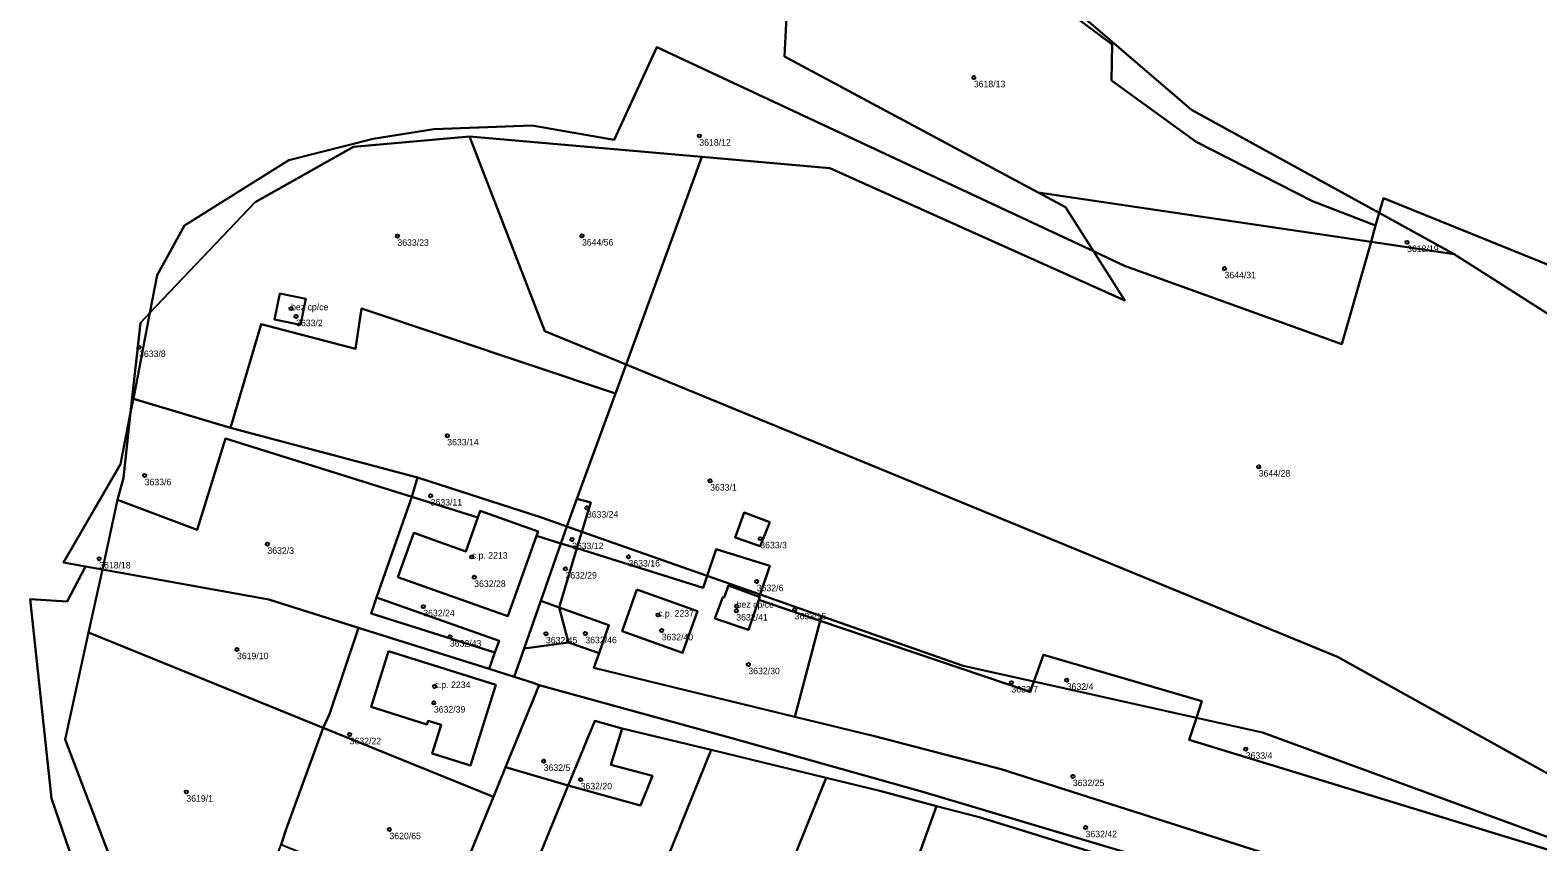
# Model space of a CAD drawing. Extents: x -878211 to -870363, y -1058464 to -1052522.
# Drawn here: x -875137.3 to -874905.7, y -1055191 to -1055066.3 of the extents above; entities that cross this region are included whole.
import ezdxf

# ---------------------------------------------------------------- set-up
doc = ezdxf.new("R2010")
doc.units = 0
for name, color, linetype in [('Definiční body', 7, 'Continuous'), ('Polygon budovy', 7, 'Continuous'), ('Polygon parcely', 7, 'Continuous')]:
    doc.layers.add(name, color=color, linetype=linetype)

msp = doc.modelspace()

# ---------------------------------------------------------------- linework, layer by layer
at = {"layer": 'Definiční body'}
for centre in [(-874992.36, -1055073.59994), (-875034.53, -1055082.56994), (-875080.91, -1055097.94994), (-875052.56, -1055097.90994), (-874925.81, -1055098.89994), (-874953.86, -1055102.93994), (-875097.24, -1055109.08994), (-875096.47, -1055110.28994), (-875120.59, -1055115.02994), (-875073.25, -1055128.59994), (-875119.73, -1055134.71994), (-874948.6, -1055133.38994), (-875032.87, -1055135.53994), (-875075.8, -1055137.82994), (-875051.8, -1055139.68994), (-875054.08, -1055144.52994), (-875025.17, -1055144.40994), (-875100.88, -1055145.24994), (-875126.72, -1055147.49994), (-875069.48, -1055147.22994), (-875055.1, -1055149.04994), (-875045.41, -1055147.19994), (-875069.11, -1055150.33994), (-875025.71, -1055150.98994), (-875076.94, -1055154.84994), (-875040.86, -1055156.12994), (-875028.85, -1055155.48994), (-875028.79, -1055154.75994), (-875019.88, -1055155.31994), (-875040.31, -1055158.52994), (-875072.85, -1055159.49994), (-875058.09, -1055159.00994), (-875052.04, -1055158.97994), (-875105.55, -1055161.42994), (-875027, -1055163.73994), (-875075.2, -1055167.09994), (-874986.59, -1055166.53994), (-874978.09, -1055166.13994), (-875075.31, -1055169.62994), (-875088.24, -1055174.48994), (-874950.59, -1055176.71994), (-875058.43, -1055178.57994), (-875052.77, -1055181.41994), (-874977.15, -1055180.91994), (-875113.33, -1055183.30994), (-875082.13, -1055189.06994), (-874975.2, -1055188.77994)]:
    msp.add_circle(centre, 0.25, dxfattribs=at)
at = {"layer": 'Polygon budovy'}
for points in [[(-875098.98, -1055106.78), (-875099.78, -1055110.74), (-875095.79, -1055111.56), (-875094.97, -1055107.56)], [(-875068.54, -1055141.14), (-875070.42, -1055146.37), (-875078.38, -1055143.52), (-875080.82, -1055150.31), (-875063.93, -1055156.31), (-875059.53, -1055143.96), (-875059.31, -1055143.33), (-875068.19, -1055140.16)], [(-875044.11, -1055152.21), (-875046.4, -1055158.59), (-875037.12, -1055161.94), (-875034.83, -1055155.54)], [(-875025.32, -1055153.33), (-875030.06, -1055151.58), (-875030.73, -1055153.47), (-875030.92, -1055153.4), (-875032.13, -1055156.67), (-875027, -1055158.42), (-875025.39, -1055153.81), (-875025.23, -1055153.36)], [(-875082.26, -1055161.68), (-875084.95, -1055170.26), (-875076.37, -1055172.97), (-875076.19, -1055172.38), (-875074.2, -1055173.01), (-875075.57, -1055177.39), (-875069.66, -1055179.26), (-875065.77, -1055166.87)]]:
    msp.add_lwpolyline(points, close=True, dxfattribs=at)
at = {"layer": 'Polygon parcely'}
for points in [[(-875044.86, -1055015.41), (-875073.67, -1055007.76), (-875074.39, -1055011.83), (-875038.73, -1055020.71), (-875020.85, -1055032.04), (-875013.5, -1055036.8), (-874971.13, -1055068.5), (-874971.23, -1055074.07), (-874958.21, -1055083.46), (-874940.34, -1055092.58), (-874930.65, -1055096.34), (-874930.09, -1055094.39), (-874958.95, -1055078.54), (-874995.52, -1055047.13), (-875021.34, -1055026.52)], [(-875087.64, -1055084.25), (-875069.83, -1055082.65), (-875034.12, -1055085.79), (-875014.48, -1055087.51), (-874969.15, -1055107.84), (-874973.97, -1055100.27), (-875041.04, -1055068.95), (-875047.6, -1055083.17), (-875060.19, -1055080.98), (-875075.32, -1055081.53), (-875084.62, -1055082.99), (-875097.57, -1055086.27), (-875113.61, -1055096.3), (-875117.81, -1055103.96), (-875118.92, -1055109.75), (-875102.77, -1055092.74)], [(-875045.79, -1055117.68), (-875058.28, -1055112.55), (-875069.83, -1055082.65), (-875087.64, -1055084.25), (-875102.77, -1055092.74), (-875118.92, -1055109.75), (-875121.46, -1055122.92), (-875109.47, -1055126.5), (-875106.55, -1055127.37), (-875101.82, -1055111.48), (-875087.34, -1055115.24), (-875086.44, -1055109.04), (-875047.41, -1055122.11)], [(-875034.12, -1055085.79), (-875069.83, -1055082.65), (-875058.28, -1055112.55), (-875045.79, -1055117.68)], [(-875034.12, -1055085.79), (-875045.79, -1055117.68), (-874936.48, -1055162.58), (-874889.87, -1055188.48), (-874889.56, -1055187.45), (-874880.94, -1055190.49), (-874852.26, -1055150.4), (-874848.51, -1055145.31), (-874918.58, -1055100.71), (-874931.35, -1055098.82), (-874935.83, -1055114.53), (-874969.2, -1055102.5), (-874973.97, -1055100.27), (-874969.15, -1055107.84), (-875014.48, -1055087.51)], [(-874982.48, -1055091.26), (-874978.27, -1055093.52), (-874973.97, -1055100.27), (-874969.2, -1055102.5), (-874935.83, -1055114.53), (-874931.35, -1055098.82)], [(-874848.51, -1055145.31), (-874840.25, -1055134.09), (-874859.6, -1055124.2), (-874903.37, -1055102.68), (-874929.44, -1055092.11), (-874930.09, -1055094.39), (-874918.58, -1055100.71)], [(-874918.58, -1055100.71), (-874930.09, -1055094.39), (-874930.65, -1055096.34), (-874931.35, -1055098.82)], [(-875094.97, -1055107.56), (-875098.98, -1055106.78), (-875099.78, -1055110.74), (-875095.79, -1055111.56)], [(-875094.97, -1055107.56), (-875095.79, -1055111.56), (-875099.78, -1055110.74), (-875098.98, -1055106.78)], [(-875118.92, -1055109.75), (-875120.35, -1055111.25), (-875121.89, -1055125.06), (-875121.46, -1055122.92)], [(-875077.8, -1055135.01), (-875058.64, -1055141.22), (-875054.87, -1055142.55), (-875053.32, -1055138.31), (-875047.41, -1055122.11), (-875086.44, -1055109.04), (-875087.34, -1055115.24), (-875101.82, -1055111.48), (-875106.55, -1055127.37)], [(-875051.22, -1055138.87), (-875052.58, -1055143.36), (-875033.33, -1055150.12), (-875031.96, -1055146.03), (-875023.69, -1055148.58), (-875025.2, -1055152.98), (-875015.77, -1055156.29), (-874993.99, -1055163.95), (-874983.13, -1055166.36), (-874981.65, -1055162.27), (-874957.35, -1055169.38), (-874958.17, -1055171.91), (-874948.04, -1055174.16), (-874899.28, -1055192.04), (-874891.76, -1055194.79), (-874889.87, -1055188.48), (-874936.48, -1055162.58), (-875045.79, -1055117.68), (-875047.41, -1055122.11), (-875053.32, -1055138.31)], [(-875106.55, -1055127.37), (-875109.47, -1055126.5), (-875121.46, -1055122.92), (-875121.89, -1055125.06), (-875123, -1055135.06), (-875123.9, -1055138.47), (-875111.65, -1055143.06), (-875107.32, -1055129.03), (-875078.7, -1055137.97), (-875077.8, -1055135.01)], [(-875123.9, -1055138.47), (-875123, -1055135.06), (-875121.89, -1055125.06), (-875123.46, -1055132.95), (-875132.21, -1055148.09), (-875128.83, -1055148.7), (-875126.23, -1055149.16)], [(-875084.14, -1055153.46), (-875078.7, -1055137.97), (-875107.32, -1055129.03), (-875111.65, -1055143.06), (-875123.9, -1055138.47), (-875126.23, -1055149.16), (-875100.67, -1055153.74), (-875086.88, -1055158.09), (-875066.8, -1055164.42), (-875065.92, -1055161.91), (-875084.94, -1055155.91)], [(-875058.64, -1055141.22), (-875077.8, -1055135.01), (-875078.7, -1055137.97), (-875068.54, -1055141.14), (-875068.19, -1055140.16), (-875059.31, -1055143.33), (-875059.53, -1055143.96), (-875055.78, -1055145.13), (-875054.87, -1055142.55)], [(-875062.99, -1055165.62), (-875061.46, -1055161.28), (-875058.89, -1055153.98), (-875055.78, -1055145.13), (-875059.53, -1055143.96), (-875063.93, -1055156.31), (-875080.82, -1055150.31), (-875078.38, -1055143.52), (-875070.42, -1055146.37), (-875068.54, -1055141.14), (-875078.7, -1055137.97), (-875084.14, -1055153.46), (-875065.28, -1055160.09), (-875065.92, -1055161.91), (-875066.8, -1055164.42)], [(-875053.32, -1055138.31), (-875054.87, -1055142.55), (-875052.58, -1055143.36), (-875051.22, -1055138.87)], [(-875063.93, -1055156.31), (-875059.53, -1055143.96), (-875059.31, -1055143.33), (-875068.19, -1055140.16), (-875068.54, -1055141.14), (-875070.42, -1055146.37), (-875078.38, -1055143.52), (-875080.82, -1055150.31)], [(-875023.68, -1055141.9), (-875025.18, -1055145.57), (-875029.04, -1055144.23), (-875027.64, -1055140.4)], [(-875023.68, -1055141.9), (-875027.64, -1055140.4), (-875029.04, -1055144.23), (-875025.18, -1055145.57)], [(-875052.58, -1055143.36), (-875054.87, -1055142.55), (-875055.78, -1055145.13), (-875053.34, -1055145.89)], [(-875033.33, -1055150.12), (-875052.58, -1055143.36), (-875053.34, -1055145.89), (-875033.94, -1055151.96)], [(-875058.89, -1055153.98), (-875056.07, -1055154.97), (-875053.34, -1055145.89), (-875055.78, -1055145.13)], [(-875048.41, -1055157.67), (-875049.93, -1055161.99), (-875050.73, -1055164.26), (-875019.84, -1055171.75), (-875015.96, -1055157.01), (-875025.39, -1055153.81), (-875027, -1055158.42), (-875032.13, -1055156.67), (-875030.92, -1055153.4), (-875030.73, -1055153.47), (-875030.06, -1055151.58), (-875025.32, -1055153.33), (-875025.2, -1055152.98), (-875033.33, -1055150.12), (-875033.94, -1055151.96), (-875053.34, -1055145.89), (-875056.07, -1055154.97)], [(-875025.2, -1055152.98), (-875023.69, -1055148.58), (-875031.96, -1055146.03), (-875033.33, -1055150.12)], [(-875120.49, -1055244.06), (-875118.51, -1055224.18), (-875118.19, -1055211.45), (-875131.93, -1055175.27), (-875128.34, -1055158.82), (-875126.23, -1055149.16), (-875128.83, -1055148.7), (-875131.63, -1055154.05), (-875137.32, -1055153.71), (-875134.05, -1055184.29), (-875121.96, -1055219.45), (-875125.19, -1055269.9), (-875123.32, -1055265.7), (-875121.63, -1055254.39), (-875121.04, -1055250.51), (-875120.78, -1055246.99)], [(-875126.23, -1055149.16), (-875128.34, -1055158.82), (-875092.33, -1055173.47), (-875091.36, -1055171.34), (-875086.88, -1055158.09), (-875100.67, -1055153.74)], [(-875084.14, -1055153.46), (-875084.94, -1055155.91), (-875065.92, -1055161.91), (-875065.28, -1055160.09)], [(-875044.11, -1055152.21), (-875046.4, -1055158.59), (-875037.12, -1055161.94), (-875034.83, -1055155.54)], [(-875044.11, -1055152.21), (-875034.83, -1055155.54), (-875037.12, -1055161.94), (-875046.4, -1055158.59)], [(-875027, -1055158.42), (-875025.39, -1055153.81), (-875025.23, -1055153.36), (-875025.32, -1055153.33), (-875030.06, -1055151.58), (-875030.73, -1055153.47), (-875030.92, -1055153.4), (-875032.13, -1055156.67)], [(-875025.32, -1055153.33), (-875025.23, -1055153.36), (-875025.39, -1055153.81), (-875015.96, -1055157.01), (-875015.77, -1055156.29), (-875025.2, -1055152.98)], [(-875054.65, -1055160.33), (-875056.07, -1055154.97), (-875058.89, -1055153.98), (-875061.46, -1055161.28)], [(-875049.93, -1055161.99), (-875048.41, -1055157.67), (-875056.07, -1055154.97), (-875054.65, -1055160.33)], [(-875062.99, -1055165.62), (-875066.8, -1055164.42), (-875086.88, -1055158.09), (-875091.36, -1055171.34), (-875092.33, -1055173.47), (-875066.17, -1055184.04), (-875064.3, -1055179.48), (-875059.13, -1055166.9), (-875060.19, -1055166.5)], [(-875019.84, -1055171.75), (-875007.62, -1055174.72), (-874988.18, -1055179.79), (-874928.16, -1055198.97), (-874905.28, -1055205.16), (-874902.23, -1055201.91), (-874899.72, -1055193.51), (-874959.27, -1055175.31), (-874958.17, -1055171.91), (-874983.13, -1055166.36), (-874983.7, -1055167.95), (-875015.96, -1055157.01)], [(-875015.77, -1055156.29), (-875015.96, -1055157.01), (-874983.7, -1055167.95), (-874983.13, -1055166.36), (-874993.99, -1055163.95)], [(-875128.34, -1055158.82), (-875131.93, -1055175.27), (-875118.19, -1055211.45), (-875118.51, -1055224.18), (-875112.52, -1055226.79), (-875105.31, -1055209.21), (-875098.76, -1055191.36), (-875097.98, -1055189.02), (-875092.33, -1055173.47)], [(-875049.93, -1055161.99), (-875054.65, -1055160.33), (-875061.46, -1055161.28), (-875062.99, -1055165.62), (-875060.19, -1055166.5), (-875059.13, -1055166.9), (-875029.55, -1055175.07), (-875000.19, -1055183.28), (-874944.58, -1055199.87), (-874907.48, -1055211.94), (-874905.28, -1055205.16), (-874928.16, -1055198.97), (-874988.18, -1055179.79), (-875007.62, -1055174.72), (-875019.84, -1055171.75), (-875050.73, -1055164.26)], [(-875082.26, -1055161.68), (-875065.77, -1055166.87), (-875069.66, -1055179.26), (-875075.57, -1055177.39), (-875074.2, -1055173.01), (-875076.19, -1055172.38), (-875076.37, -1055172.97), (-875084.95, -1055170.26)], [(-875082.26, -1055161.68), (-875084.95, -1055170.26), (-875076.37, -1055172.97), (-875076.19, -1055172.38), (-875074.2, -1055173.01), (-875075.57, -1055177.39), (-875069.66, -1055179.26), (-875065.77, -1055166.87)], [(-874958.17, -1055171.91), (-874957.35, -1055169.38), (-874981.65, -1055162.27), (-874983.13, -1055166.36)], [(-874959.27, -1055175.31), (-874899.72, -1055193.51), (-874899.28, -1055192.04), (-874948.04, -1055174.16), (-874958.17, -1055171.91)], [(-875073.38, -1055201.62), (-875066.17, -1055184.04), (-875092.33, -1055173.47), (-875097.98, -1055189.02), (-875098.76, -1055191.36)], [(-875032.71, -1055176.82), (-875046.36, -1055173.55), (-875048.13, -1055179.12), (-875041.71, -1055180.84), (-875043.59, -1055185.4), (-875054.66, -1055182.34), (-875060.76, -1055197.22), (-875061.2, -1055199.31), (-875060.75, -1055201.81), (-875059.76, -1055203.39), (-875058.7, -1055204.38), (-875057.49, -1055205.05), (-875046.02, -1055209.75)], [(-875043.59, -1055185.4), (-875041.71, -1055180.84), (-875048.13, -1055179.12), (-875046.36, -1055173.55), (-875050.57, -1055172.38), (-875054.66, -1055182.34)], [(-875015.04, -1055181.15), (-875032.71, -1055176.82), (-875046.02, -1055209.75), (-875029.36, -1055216.59)], [(-874998.1, -1055185.47), (-875006.81, -1055183.15), (-875015.04, -1055181.15), (-875029.36, -1055216.59), (-875011.91, -1055223.77)], [(-874998.1, -1055185.47), (-875011.91, -1055223.77), (-874980.34, -1055236.28), (-874968.93, -1055194.23), (-874969.53, -1055194.01), (-874970.89, -1055193.59), (-874985.72, -1055188.97), (-874991.54, -1055187.18)]]:
    msp.add_lwpolyline(points, close=True, dxfattribs=at)
for points in [[(-875020.98, -1055061.09), (-875021.44, -1055070.36), (-874982.48, -1055091.26), (-874931.35, -1055098.82), (-874930.65, -1055096.34), (-874940.34, -1055092.58), (-874958.21, -1055083.46), (-874971.23, -1055074.07), (-874971.13, -1055068.5), (-875013.5, -1055036.8)], [(-874995.52, -1055047.13), (-874958.95, -1055078.54), (-874930.09, -1055094.39), (-874929.44, -1055092.11), (-874903.37, -1055102.68), (-874859.6, -1055124.2), (-874840.25, -1055134.09), (-874815.07, -1055099.85), (-874821.8, -1055096.86), (-874822.72, -1055094.83), (-874831.46, -1055090.93), (-874854.84, -1055079.01), (-874855.32, -1055079.93), (-874856.61, -1055079.25), (-874856.05, -1055078.19), (-874866.31, -1055073.4), (-874930.24, -1055040.29)], [(-875121.96, -1055219.45), (-875134.05, -1055184.29), (-875137.32, -1055153.71), (-875131.63, -1055154.05), (-875128.83, -1055148.7), (-875132.21, -1055148.09), (-875123.46, -1055132.95), (-875121.89, -1055125.06), (-875120.35, -1055111.25), (-875118.92, -1055109.75), (-875117.81, -1055103.96), (-875113.61, -1055096.3), (-875097.57, -1055086.27), (-875084.62, -1055082.99), (-875075.32, -1055081.53), (-875060.19, -1055080.98), (-875047.6, -1055083.17), (-875041.04, -1055068.95), (-874973.97, -1055100.27), (-874978.27, -1055093.52), (-874982.48, -1055091.26), (-875021.44, -1055070.36), (-875020.98, -1055061.09)], [(-874944.58, -1055199.87), (-875000.19, -1055183.28), (-875029.55, -1055175.07), (-875059.13, -1055166.9), (-875064.3, -1055179.48), (-875054.66, -1055182.34), (-875050.57, -1055172.38), (-875046.36, -1055173.55), (-875032.71, -1055176.82), (-875015.04, -1055181.15), (-875006.81, -1055183.15), (-874998.1, -1055185.47), (-874991.54, -1055187.18), (-874985.72, -1055188.97), (-874970.89, -1055193.59)], [(-875060.76, -1055197.22), (-875054.66, -1055182.34), (-875064.3, -1055179.48), (-875066.17, -1055184.04), (-875073.38, -1055201.62)]]:
    msp.add_lwpolyline(points, dxfattribs=at)

# ---------------------------------------------------------------- texts
at = {"layer": 'Definiční body'}
for s, p in [('3618/13', (-874992.36, -1055075.089)), ('3618/12', (-875034.53, -1055084.059)), ('3633/23', (-875080.91, -1055099.439)), ('3644/56', (-875052.56, -1055099.399)), ('3618/19', (-874925.81, -1055100.389)), ('3644/31', (-874953.86, -1055104.429)), ('bez cp/ce', (-875097.24, -1055109.34)), ('3633/2', (-875096.47, -1055111.779)), ('3633/8', (-875120.59, -1055116.519)), ('3633/14', (-875073.25, -1055130.089)), ('3633/6', (-875119.73, -1055136.209)), ('3644/28', (-874948.6, -1055134.879)), ('3633/1', (-875032.87, -1055137.029)), ('3633/11', (-875075.8, -1055139.319)), ('3633/24', (-875051.8, -1055141.179)), ('3632/3', (-875100.88, -1055146.739)), ('c.p. 2213', (-875069.48, -1055147.48)), ('3633/12', (-875054.08, -1055146.019)), ('3633/3', (-875025.17, -1055145.899)), ('3618/18', (-875126.72, -1055148.989)), ('3633/16', (-875045.41, -1055148.689)), ('3632/28', (-875069.11, -1055151.829)), ('3632/29', (-875055.1, -1055150.539)), ('3632/6', (-875025.71, -1055152.479)), ('3632/24', (-875076.94, -1055156.339)), ('c.p. 2237', (-875040.86, -1055156.379)), ('3632/41', (-875028.85, -1055156.979)), ('bez cp/ce', (-875028.79, -1055155.01)), ('3633/15', (-875019.88, -1055156.809)), ('3632/43', (-875072.85, -1055160.989)), ('3632/45', (-875058.09, -1055160.499)), ('3632/46', (-875052.04, -1055160.469)), ('3632/40', (-875040.31, -1055160.019)), ('3619/10', (-875105.55, -1055162.919)), ('3632/30', (-875027, -1055165.229)), ('c.p. 2234', (-875075.2, -1055167.35)), ('3633/7', (-874986.59, -1055168.029)), ('3632/4', (-874978.09, -1055167.629)), ('3632/39', (-875075.31, -1055171.119)), ('3632/22', (-875088.24, -1055175.979)), ('3632/5', (-875058.43, -1055180.069)), ('3633/4', (-874950.59, -1055178.209)), ('3632/25', (-874977.15, -1055182.409)), ('3619/1', (-875113.33, -1055184.799)), ('3632/20', (-875052.77, -1055182.909)), ('3620/65', (-875082.13, -1055190.559)), ('3632/42', (-874975.2, -1055190.269))]:
    msp.add_text(s, height=0.999996, dxfattribs=at).set_placement(p)

doc.saveas('drawing.dxf')
